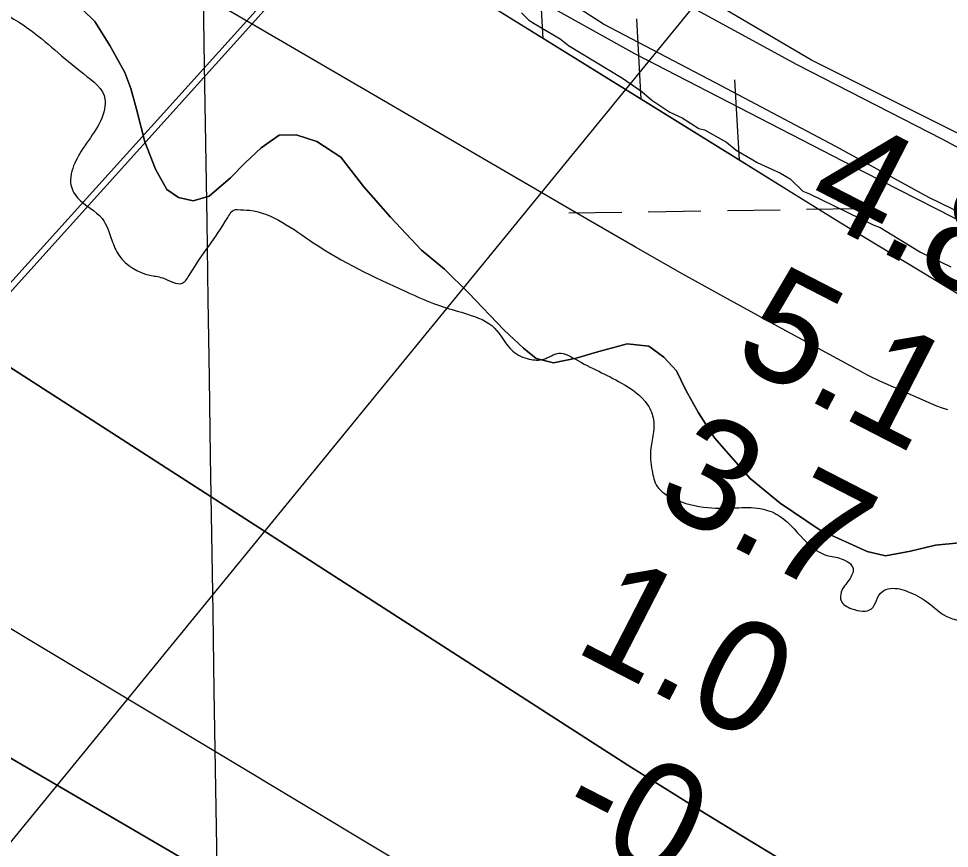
# Model space of a CAD drawing. Extents: x 3823584 to 3861785, y 301729 to 327625.
# Drawn here: x 3843383 to 3843947, y 323778 to 324280 of the extents above; entities that cross this region are included whole.
import ezdxf

# ---------------------------------------------------------------- set-up
doc = ezdxf.new("R2010")
doc.units = 0
for name, color, linetype in [('V-CHAN-DOCK', 7, 'Continuous'), ('V-GRID-MAJR', 7, 'Continuous'), ('V-LEVE-TOET', 7, 'Continuous'), ('V-RIVR-EDGE', 7, 'Continuous'), ('V-RIVR-RANG', 7, 'Continuous'), ('V-RRAP-FSHR', 7, 'Continuous'), ('V-SITE-VEGE', 7, 'Continuous'), ('V-TOPO-DPTH', 7, 'Continuous'), ('V-TOPO-MINR', 7, 'Continuous'), ('V-TOPO-WATR', 7, 'Continuous'), ('V-UTIL-LINE', 7, 'Continuous'), ('V-WETL-SWMP', 7, 'Continuous')]:
    doc.layers.add(name, color=color, linetype=linetype)

msp = doc.modelspace()

# ---------------------------------------------------------------- linework, layer by layer
at = {"layer": 'V-CHAN-DOCK'}
msp.add_lwpolyline([(3843595.345, 324356.574), (3843292.735, 324020.792), (3843300.782, 324017.075), (3843295.733, 324009.463), (3843276.288, 324021.163), (3843279.994, 324028.54600000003), (3843289.544, 324023.092), (3843593.429, 324359.72000000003), (3843595.345, 324356.574)], dxfattribs=at)
at = {"layer": 'V-GRID-MAJR'}
msp.add_spline([(3843755.052, 307401.218), (3843661.667, 313457.842), (3843568.228, 319517.936), (3843474.79, 325578.025), (3843474.736, 325581.498)], degree=3, dxfattribs=at)
at = {"layer": 'V-LEVE-TOET'}
for points in [[(3843992.291, 324143.86100000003), (3843934.025, 324172.184), (3843877.66, 324203.089), (3843804.88, 324241.54), (3843736.936, 324277.146), (3843712.112, 324293.27), (3843680.477, 324318.629), (3843650.099, 324346.559), (3843632.009, 324362.423), (3843618.461, 324371.918), (3843608.125, 324381.119), (3843592.575, 324399.57), (3843568.912, 324429.165), (3843511.93, 324493.075), (3843464.99, 324545.219), (3843416.84, 324603.825)], [(3844755.836, 323758.081), (3844657.606, 323811.366), (3844574.81, 323859.021), (3844473.3540000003, 323914.521), (3844349.335, 323984.241), (3844252.041, 324040.42), (3844139.9820000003, 324098.71), (3844046.239, 324151.717), (3843942.217, 324207.514), (3843854.3170000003, 324252.56), (3843773.474, 324296.707), (3843740.932, 324315.966), (3843716.7430000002, 324332.735), (3843690.5840000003, 324354.938), (3843660.191, 324384.472), (3843643.981, 324405.161), (3843632.326, 324418.196), (3843624.2430000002, 324426.136), (3843604.183, 324447.11), (3843564.046, 324491.302)]]:
    msp.add_lwpolyline(points, dxfattribs=at)
at = {"layer": 'V-RIVR-EDGE'}
msp.add_spline([(3841667.0704984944, 325337.4073023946), (3841677.0042906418, 325339.1171258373), (3841683.7763873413, 325337.90477547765), (3841698.094980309, 325326.3118555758), (3841699.654619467, 325312.3592750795), (3841706.7848449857, 325294.80610539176), (3841726.662198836, 325274.83020589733), (3841750.917497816, 325252.45227118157), (3841797.876340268, 325224.8372425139), (3841841.250360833, 325198.02814802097), (3841868.3141112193, 325183.21543324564), (3841890.1831422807, 325162.8360739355), (3841908.4841042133, 325150.03770186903), (3841939.136618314, 325136.0131830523), (3841968.1772640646, 325114.81902045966), (3841995.2449562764, 325101.60043581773), (3842020.3052039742, 325082.40879045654), (3842033.4232720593, 325068.82616425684), (3842048.529075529, 325053.245948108), (3842058.8721977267, 325045.64820810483), (3842063.6348789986, 325037.66573195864), (3842067.5906406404, 325025.6999013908), (3842073.1503869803, 325017.71545433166), (3842079.520994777, 325015.308491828), (3842083.904852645, 325015.2976518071), (3842092.2868467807, 325020.457880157), (3842099.461417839, 325020.8386744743), (3842109.822278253, 325020.4145200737), (3842125.3482942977, 325013.6010342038), (3842141.6634917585, 325003.5973171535), (3842160.363971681, 324991.19649216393), (3842196.5565229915, 324961.21687561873), (3842210.0839636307, 324952.0171218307), (3842239.1384057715, 324936.402414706), (3842289.6751719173, 324905.1917241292), (3842316.729067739, 324886.39368401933), (3842326.6638028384, 324874.8116041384), (3842325.4120342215, 324852.09820610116), (3842324.979996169, 324838.5490854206), (3842328.15347459, 324832.5632137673), (3842334.529995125, 324832.5474464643), (3842350.8924944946, 324841.6732910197), (3842360.8725605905, 324848.42370767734), (3842367.2510520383, 324849.2050054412), (3842371.635895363, 324849.5926979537), (3842391.5339437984, 324837.9859816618), (3842413.8093910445, 324820.79389716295), (3842437.6848811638, 324805.98906603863), (3842469.1009548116, 324778.41247017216), (3842484.204787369, 324762.035188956), (3842501.317049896, 324752.029500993), (3842519.640677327, 324748.3973771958), (3842540.7451633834, 324741.1715624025), (3842563.428012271, 324727.5652852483), (3842597.2678011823, 324713.1343502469), (3842617.1757041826, 324705.5129592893), (3842640.259056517, 324692.7027617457), (3842678.8654685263, 324671.88348073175), (3842722.647876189, 324649.0587261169), (3842760.8419592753, 324622.6609750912), (3842791.8782240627, 324602.6574828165), (3842826.100778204, 324581.8490418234), (3842851.5723693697, 324567.8373339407), (3842890.1659704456, 324541.837129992), (3842957.04059955, 324509.78897063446), (3843001.2097142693, 324482.1808401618), (3843039.807257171, 324457.7747663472), (3843088.374026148, 324435.73525132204), (3843144.0966425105, 324406.5044124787), (3843181.900076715, 324383.29590717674), (3843224.870637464, 324354.49513547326), (3843249.14071829, 324338.09518875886), (3843258.6690372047, 324323.3258340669), (3843263.839120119, 324318.9291652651), (3843285.7436276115, 324312.8969771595), (3843313.627108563, 324307.24853974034), (3843340.3080937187, 324298.8133309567), (3843388.072870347, 324274.7831241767), (3843421.8801391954, 324247.2006155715), (3843434.9932799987, 324231.6253267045), (3843434.983425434, 324227.64000136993), (3843420.568257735, 324200.17673299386), (3843414.959238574, 324188.2345533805), (3843414.144435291, 324181.0629386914), (3843418.5056276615, 324171.8858504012), (3843433.22078225, 324159.49487997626), (3843439.166250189, 324146.3285245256), (3843443.527442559, 324137.1514362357), (3843462.228907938, 324125.1491437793), (3843469.7970842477, 324123.5362899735), (3843481.7451765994, 324120.3184660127), (3843486.541363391, 324125.88609600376), (3843509.3424670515, 324160.1037228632), (3843514.13668293, 324164.8742877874), (3843515.332280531, 324164.87133141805), (3843522.5048806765, 324164.4550606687), (3843561.114249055, 324144.83137725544), (3843616.438332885, 324115.60152386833), (3843639.928101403, 324105.97860113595), (3843654.6629651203, 324101.55828137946), (3843670.982104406, 324093.14869446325), (3843682.106524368, 324079.17246301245), (3843692.0580122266, 324074.36543620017), (3843700.8257279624, 324074.34375615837), (3843710.00084534, 324077.9078834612), (3843719.955289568, 324074.2964542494), (3843747.817090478, 324059.8803010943), (3843763.725871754, 324046.68930923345), (3843767.289999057, 324037.51419185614), (3843767.2722608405, 324030.3406062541), (3843765.653494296, 324020.38123474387), (3843766.4170538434, 324006.8291576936), (3843769.5816631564, 323997.2564932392), (3843779.1287057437, 323990.05925668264), (3843800.2371336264, 323984.4275720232), (3843818.9681626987, 323984.3812555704), (3843833.711895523, 323983.5477286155), (3843844.0629013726, 323979.1382488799), (3843860.3633169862, 323963.15654382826), (3843872.3005693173, 323955.5548619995), (3843881.063357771, 323953.5405192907), (3843888.2221615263, 323947.544793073), (3843885.8142135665, 323940.7756527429), (3843881.013099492, 323933.2153600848), (3843881.000288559, 323928.03443715), (3843887.364983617, 323923.2362794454), (3843899.3209596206, 323923.20671575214), (3843905.723102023, 323933.5527943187), (3843910.90895224, 323935.53264605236), (3843921.6644033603, 323933.5133760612), (3843932.808532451, 323927.50779527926), (3843946.334987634, 323917.90950895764), (3843955.0967906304, 323915.4966337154), (3843976.9983417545, 323908.2688480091), (3844009.2607532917, 323900.616907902), (3844033.9382357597, 323887.8027685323), (3844045.471042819, 323877.8108769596), (3844055.4185888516, 323871.40972001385), (3844070.554941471, 323868.1840124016), (3844080.9158018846, 323867.7598580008), (3844090.067268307, 323861.75920450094), (3844093.6402647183, 323856.1708799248), (3844093.624497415, 323849.7943593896), (3844085.626253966, 323838.6551575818), (3844082.421240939, 323831.8879881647), (3844082.811889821, 323828.6987424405), (3844087.5913238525, 323827.4913193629), (3844096.7585575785, 323827.86718639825), (3844104.340530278, 323831.8337880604), (3844105.947471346, 323837.01076916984), (3844105.172086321, 323845.78045581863), (3844107.966741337, 323847.76622029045), (3844115.925566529, 323842.96412076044), (3844123.906071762, 323846.92973696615), (3844138.7000628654, 323866.4213692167), (3844150.285099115, 323877.5517019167), (3844165.8584170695, 323889.8677776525), (3844185.804752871, 323897.7891554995), (3844193.388696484, 323902.5528222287), (3844197.387818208, 323908.12242313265), (3844197.8050744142, 323915.6935558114), (3844200.635205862, 323932.026491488), (3844201.8741635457, 323949.5589665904), (3844203.494901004, 323960.315403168), (3844212.7084511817, 323979.4222992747), (3844219.0987681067, 323984.98598743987), (3844228.675374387, 323989.744726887), (3844237.044557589, 323989.7240323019), (3844253.35975505, 323979.7203152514), (3844262.9067976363, 323972.5230786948), (3844273.252876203, 323966.12093629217), (3844287.192645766, 323962.4996525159), (3844299.930904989, 323956.4901299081), (3844316.2421606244, 323944.89228272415), (3844325.7793486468, 323933.70972083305), (3844334.9209605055, 323923.72374199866), (3844345.660644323, 323915.32795147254), (3844350.4055873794, 323900.17188972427), (3844349.9804475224, 323889.41249677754), (3844344.7788300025, 323881.05612450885), (3844335.207151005, 323878.2900477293), (3844331.209014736, 323873.1189793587), (3844331.2060583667, 323871.92338175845), (3844330.7878167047, 323863.95371654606), (3844339.128421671, 323852.3755784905), (3844338.7101800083, 323844.4059132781), (3844336.696822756, 323836.04165735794), (3844328.69759385, 323824.50392301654), (3844323.106312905, 323819.7353290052), (3844315.1317204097, 323818.1609080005), (3844303.5752623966, 323818.58801877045), (3844297.5953034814, 323817.8057355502), (3844297.1928291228, 323816.212590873), (3844303.158991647, 323811.4154186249), (3844310.3069553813, 323801.03583453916), (3844311.4986111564, 323799.4387480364), (3844316.2878997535, 323802.2166502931), (3844322.273771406, 323805.3901287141), (3844326.64777471, 323801.3939633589), (3844318.232275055, 323782.6836288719), (3844313.00996295, 323765.9580734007), (3844312.9912392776, 323758.3859552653), (3844314.9701055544, 323752.801572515), (3844320.1362466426, 323746.81077357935), (3844323.7220539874, 323746.4033719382), (3844325.722600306, 323749.5867049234), (3844325.344762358, 323757.9568735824), (3844327.7369430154, 323758.3494933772), (3844341.683610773, 323757.517937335), (3844361.9969445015, 323752.6852886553), (3844387.4783902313, 323742.6589061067), (3844418.928954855, 323729.030948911), (3844453.950544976, 323709.01760207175)], degree=3, dxfattribs=at)
at = {"layer": 'V-RRAP-FSHR'}
for p, q in [((3843700.376, 324268.545), (3843697.657, 324317.301)), ((3843759.862, 324231.651), (3843757.143, 324280.406)), ((3843819.349, 324194.756), (3843816.63, 324243.511))]:
    msp.add_line(p, q, dxfattribs=at)
for points in [[(3844657.173, 323720.18), (3844563.6180000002, 323772.733), (3844465.681, 323822.86100000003), (3844249.396, 323939.734), (3844090.355, 324029.914), (3843879.71, 324157.319), (3843652.432, 324298.281), (3843615.788, 324320.919), (3843584.1350000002, 324349.615), (3843550.485, 324395.101), (3843453.972, 324521.697)], [(3843700.376, 324268.545), (3843652.432, 324298.281), (3843640.876, 324305.42)], [(3843759.862, 324231.651), (3843700.375, 324268.54600000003)], [(3843819.349, 324194.756), (3843759.861, 324231.651)], [(3843847.794, 324177.114), (3843819.348, 324194.757)]]:
    msp.add_lwpolyline(points, dxfattribs=at)
at = {"layer": 'V-SITE-VEGE'}
for p, q in [((3843428.821, 324278.6640000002), (3843414.204, 324293.018)), ((3843687.305, 324283.9190000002), (3843691.515, 324279.78200000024)), ((3843437.918, 324264.25400000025), (3843428.821, 324278.6640000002)), ((3843691.515, 324279.78200000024), (3843694.034, 324278.136)), ((3843694.034, 324278.136), (3843710.816, 324268.27000000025)), ((3843447.0330000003, 324247.778), (3843437.918, 324264.25400000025)), ((3843710.816, 324268.27000000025), (3843715.86, 324264.14400000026)), ((3843715.86, 324264.14400000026), (3843748.5870000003, 324244.40500000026)), ((3843450.5700000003, 324238.15000000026), (3843447.0330000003, 324247.778)), ((3843748.5870000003, 324244.40500000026), (3843756.986, 324238.63800000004)), ((3843454.132, 324225.764), (3843450.5700000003, 324238.15000000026)), ((3843756.986, 324238.63800000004), (3843760.347, 324236.164)), ((3843760.347, 324236.164), (3843766.233, 324231.21)), ((3843766.233, 324231.21), (3843777.148, 324223.79600000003)), ((3843459.139, 324205.8), (3843454.132, 324225.764)), ((3843777.148, 324223.79600000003), (3843784.6890000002, 324220.523)), ((3843784.6890000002, 324220.523), (3843794.765, 324213.93700000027)), ((3843794.765, 324213.93700000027), (3843798.11, 324213.132)), ((3843798.11, 324213.132), (3843811.5300000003, 324205.741)), ((3843540.512, 324209.978), (3843529.541, 324202.2940000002)), ((3843550.861, 324210.072), (3843540.512, 324209.978)), ((3843563.3170000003, 324206.044), (3843550.861, 324210.072)), ((3843465.4960000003, 324189.299), (3843459.139, 324205.8)), ((3843529.541, 324202.2940000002), (3843519.965, 324193.238)), ((3843577.8880000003, 324196.515), (3843563.3170000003, 324206.044)), ((3843811.5300000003, 324205.741), (3843817.414, 324200.787)), ((3843591.847, 324178.701), (3843577.8880000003, 324196.515)), ((3843817.414, 324200.787), (3843827.484, 324195.0340000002)), ((3843519.965, 324193.238), (3843511.076, 324184.188)), ((3843827.484, 324195.0340000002), (3843830.003, 324193.385)), ((3843830.003, 324193.385), (3843844.251, 324186.838)), ((3843472.506, 324176.94600000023), (3843465.4960000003, 324189.299)), ((3843844.251, 324186.838), (3843850.123, 324183.55100000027)), ((3843511.076, 324184.188), (3843498.0700000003, 324173.03200000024)), ((3843850.123, 324183.55100000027), (3843857.7, 324176.10600000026)), ((3843479.447, 324172.176), (3843472.506, 324176.946)), ((3843607.879, 324160.2180000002), (3843591.847, 324178.701)), ((3843857.7, 324176.10600000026), (3843861.889, 324174.474)), ((3843861.889, 324174.474), (3843900.45, 324155.624)), ((3843488.434, 324170.188), (3843479.447, 324172.176)), ((3843498.0700000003, 324173.03200000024), (3843488.434, 324170.188)), ((3843626.686, 324140.37900000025), (3843607.879, 324160.2180000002)), ((3843900.45, 324155.624), (3843904.639, 324153.99200000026)), ((3843904.639, 324153.99200000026), (3843928.973, 324139.18700000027)), ((3843640.588, 324128.77500000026), (3843626.686, 324140.37900000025)), ((3843928.973, 324139.18700000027), (3843947.417, 324130.17200000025)), ((3843655.204, 324114.41600000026), (3843640.588, 324128.77500000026)), ((3843676.794, 324091.841), (3843655.204, 324114.41600000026)), ((3843688.62, 324080.9090000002), (3843676.794, 324091.841)), ((3843751.381, 324083.541), (3843732.799, 324078.54600000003)), ((3843764.5, 324082.279), (3843751.381, 324083.541)), ((3843696.267, 324074.76900000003), (3843688.62, 324080.9090000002)), ((3843732.799, 324078.54600000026), (3843720.409, 324074.98400000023)), ((3843773.532, 324075.45900000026), (3843764.5, 324082.2790000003)), ((3843706.6380000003, 324072.10300000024), (3843696.267, 324074.76900000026)), ((3843720.409, 324074.984), (3843706.6380000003, 324072.103)), ((3843781.193, 324067.2510000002), (3843773.532, 324075.45900000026)), ((3843786.8170000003, 324055.57100000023), (3843781.193, 324067.2510000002)), ((3843794.5300000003, 324041.84100000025), (3843786.8170000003, 324055.57100000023)), ((3843804.323, 324026.752), (3843794.5300000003, 324041.84100000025)), ((3843825.932, 324002.10800000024), (3843804.323, 324026.752)), ((3843844.003, 323987.09000000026), (3843825.932, 324002.10800000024)), ((3843868.299, 323970.7510000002), (3843844.003, 323987.09000000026)), ((3843896.7, 323957.89600000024), (3843868.299, 323970.7510000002)), ((3843938.062, 323961.715), (3843922.915, 323958.131)), ((3843952.535, 323963.22700000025), (3843938.062, 323961.71500000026)), ((3843907.762, 323955.23600000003), (3843896.7, 323957.89600000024)), ((3843922.915, 323958.1310000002), (3843907.762, 323955.23600000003))]:
    msp.add_line(p, q, dxfattribs=at)
at = {"layer": 'V-TOPO-DPTH'}
for points in [[(3841371.2633890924, 324962.1550484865), (3841460.145746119, 324910.8736681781), (3841517.1169661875, 324878.4631904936), (3841574.344007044, 324846.51759818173), (3841631.9547790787, 324815.2693339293), (3841689.821371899, 324784.4859550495), (3842168.5, 324533.56), (3842776.9206811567, 324182.1595325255), (3842815.8279836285, 324159.67741708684), (3842854.7290717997, 324137.18455923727), (3842893.6208385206, 324114.67558777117), (3842932.5063909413, 324092.1558738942), (3842947.568936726, 324083.4285643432), (3842993.968395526, 324056.51528903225), (3843040.3509133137, 324029.57288065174), (3843086.7080195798, 324002.58677266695), (3843133.0481848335, 323975.57153161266), (3843632.920235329, 323683.8420428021)], [(3843632.920235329, 323683.8420428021), (3843133.0481848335, 323975.57153161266), (3843086.7080195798, 324002.58677266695), (3843040.3509133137, 324029.57288065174), (3842993.968395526, 324056.51528903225), (3842947.568936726, 324083.4285643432), (3842932.5063909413, 324092.1558738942), (3842893.6208385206, 324114.67558777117), (3842854.7290717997, 324137.18455923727), (3842815.8279836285, 324159.67741708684), (3842776.9206811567, 324182.1595325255), (3842168.5, 324533.56), (3841689.821371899, 324784.4859550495), (3841631.9547790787, 324815.2693339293), (3841574.344007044, 324846.51759818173), (3841517.1169661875, 324878.4631904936), (3841460.145746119, 324910.8736681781), (3841371.2633890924, 324962.1550484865)], [(3842345.754567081, 324714.58264938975), (3842772.632578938, 324450.3753623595), (3842805.314937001, 324430.1873993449), (3842838.021109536, 324410.03816886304), (3842870.763003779, 324389.9470371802), (3842903.5287124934, 324369.89463803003), (3842957.248393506, 324337.0840576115), (3842963.1664161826, 324333.4567637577), (3842969.076830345, 324329.81715748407), (3842974.9758317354, 324326.1590825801), (3842980.8672246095, 324322.488695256), (3843034.371315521, 324289.03893088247), (3843066.968299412, 324268.5701943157), (3843099.510954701, 324248.0158174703), (3843131.9721170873, 324227.332980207), (3843164.378950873, 324206.5645026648), (3843729.201819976, 323843.0113956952), (3843751.7325466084, 323828.6302094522), (3843774.335187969, 323814.3639265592), (3843797.0457014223, 323800.2699986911), (3843819.828129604, 323786.2909741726), (3843842.7313270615, 323772.51217501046)]]:
    msp.add_lwpolyline(points, dxfattribs=at)
at = {"layer": 'V-TOPO-MINR'}
for points in [[(3843632.920235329, 323683.8420428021), (3843133.0481848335, 323975.57153161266), (3843086.7080195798, 324002.58677266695), (3843040.3509133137, 324029.57288065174), (3842993.968395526, 324056.51528903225), (3842947.568936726, 324083.4285643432), (3842932.5063909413, 324092.1558738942), (3842893.6208385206, 324114.67558777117), (3842854.7290717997, 324137.18455923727), (3842815.8279836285, 324159.67741708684), (3842776.9206811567, 324182.1595325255), (3842168.5, 324533.56), (3841689.821371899, 324784.4859550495), (3841631.9547790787, 324815.2693339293), (3841574.344007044, 324846.51759818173), (3841517.1169661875, 324878.4631904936), (3841460.145746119, 324910.8736681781), (3841371.2633890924, 324962.1550484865)], [(3843945.674713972, 324043.65041106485), (3843942.325641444, 324044.59098327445), (3843939.0185744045, 324045.8118612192), (3843904.449459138, 324061.01929813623), (3843902.7605467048, 324061.78716014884), (3843899.429445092, 324063.41830194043), (3843897.787255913, 324064.2815817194), (3843842.952772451, 324093.97239441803), (3843813.9779048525, 324109.8343036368), (3843785.10240066, 324125.87317523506), (3843756.3759415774, 324142.17749040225), (3843727.748845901, 324158.6587679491), (3843133.7266482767, 324504.30554802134), (3843111.07386269, 324517.58497637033), (3843088.4791224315, 324530.9617293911), (3843065.971450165, 324544.48446942), (3843043.521823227, 324558.1045341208), (3842749.0228573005, 324738.0821115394), (3842696.416827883, 324770.34127203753), (3842643.876574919, 324802.7068472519), (3842591.4349866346, 324835.2320445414)], [(3843650.2051741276, 323747.52569065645), (3842923.023843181, 324184.1045594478), (3842908.128916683, 324193.0765202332), (3842893.251471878, 324202.0772820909), (3842878.400249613, 324211.12124555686), (3842863.5665090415, 324220.19401009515), (3842273.4226674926, 324582.3233051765)]]:
    msp.add_lwpolyline(points, dxfattribs=at)
at = {"layer": 'V-TOPO-WATR'}
msp.add_lwpolyline([(3843842.7313270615, 323772.51217501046), (3843819.828129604, 323786.2909741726), (3843797.0457014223, 323800.2699986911), (3843774.335187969, 323814.3639265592), (3843751.7325466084, 323828.6302094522), (3843729.201819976, 323843.0113956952), (3843164.378950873, 324206.5645026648), (3843131.9721170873, 324227.332980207), (3843099.510954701, 324248.0158174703), (3843066.968299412, 324268.5701943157), (3843034.371315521, 324289.03893088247), (3842980.8672246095, 324322.488695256), (3842974.9758317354, 324326.1590825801), (3842969.076830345, 324329.81715748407), (3842963.1664161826, 324333.4567637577), (3842957.248393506, 324337.0840576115), (3842903.5287124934, 324369.89463803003), (3842870.763003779, 324389.9470371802), (3842838.021109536, 324410.03816886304), (3842805.314937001, 324430.1873993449), (3842772.632578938, 324450.3753623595), (3842345.754567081, 324714.58264938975)], dxfattribs=at)
at = {"layer": 'V-UTIL-LINE'}
msp.add_lwpolyline([(3841687.286, 321568.123), (3843120.56, 323467.283), (3844020.393, 324567.813)], dxfattribs=at)
at = {"layer": 'V-WETL-SWMP'}
for p, q in [((3843863.0597473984, 324255.3642984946), (3843749.842335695, 324321.92265435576)), ((3843414.2025510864, 324293.01875027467), (3843428.8195489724, 324278.6607490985)), ((3843755.901531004, 324259.15918281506), (3843705.888542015, 324286.9981889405)), ((3843428.8195489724, 324278.6607490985), (3843437.917548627, 324264.25374890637)), ((3843437.917548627, 324264.25374890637), (3843447.0335486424, 324247.7777489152)), ((3843894.8305293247, 324187.5921818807), (3843755.901531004, 324259.15918281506)), ((3844000.918436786, 324186.40581252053), (3843863.0597473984, 324255.3642984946)), ((3843447.0335486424, 324247.7777489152), (3843450.569549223, 324238.14974923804)), ((3843450.569549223, 324238.14974923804), (3843454.1305502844, 324225.7637498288)), ((3843454.1305502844, 324225.7637498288), (3843459.138552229, 324205.8007509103)), ((3843529.5415303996, 324202.2917387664), (3843540.5115255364, 324209.9787360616)), ((3843540.5115255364, 324209.9787360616), (3843550.8595222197, 324210.0717342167)), ((3843550.8595222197, 324210.0717342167), (3843563.3145189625, 324206.0437324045)), ((3843459.138552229, 324205.8007509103), (3843465.4955531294, 324189.29975141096)), ((3843519.96353506, 324193.23674135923), (3843529.5415303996, 324202.2917387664)), ((3843563.3145189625, 324206.0437324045), (3843577.8885160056, 324196.5147307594)), ((3843577.8885160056, 324196.5147307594), (3843591.846514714, 324178.701730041)), ((3843511.0755395, 324184.18774382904), (3843519.96353506, 324193.23674135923)), ((3843465.4955531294, 324189.29975141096), (3843472.5055530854, 324176.94375138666)), ((3843994.81271317, 324136.6292841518), (3843894.8305293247, 324187.5921818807)), ((3843498.0675456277, 324173.0327472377), (3843511.0755395, 324184.18774382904)), ((3843472.5055530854, 324176.94375138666), (3843479.447551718, 324172.17575062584)), ((3843591.846514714, 324178.701730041), (3843607.87951288, 324160.2177290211)), ((3843479.447551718, 324172.17575062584), (3843488.433549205, 324170.18674922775)), ((3843488.433549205, 324170.18674922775), (3843498.0675456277, 324173.0327472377)), ((3843716.035480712, 324162.84422638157), (3843748.0316724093, 324163.3375667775)), ((3843764.0297682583, 324163.5842369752), (3843796.025959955, 324164.0775773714)), ((3843812.024055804, 324164.3242475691), (3843844.0202475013, 324164.817587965)), ((3843860.0183433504, 324165.064258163), (3843892.0145350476, 324165.5575985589)), ((3843607.8795128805, 324160.2177290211), (3843626.685510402, 324140.37772764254)), ((3843626.685510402, 324140.37772764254), (3843640.587508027, 324128.77372632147)), ((3843640.587508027, 324128.77372632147), (3843655.204505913, 324114.4167251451)), ((3843655.204505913, 324114.4167251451), (3843676.7945030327, 324091.8417235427)), ((3843676.7945030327, 324091.8417235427), (3843688.6205012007, 324080.9097225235)), ((3843732.7974875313, 324078.5447149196), (3843751.380480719, 324083.5407111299)), ((3843751.380480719, 324083.5407111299), (3843764.500476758, 324082.2787089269)), ((3843688.6205012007, 324080.9097225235), (3843696.2654998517, 324074.7687217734)), ((3843720.4104921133, 324074.9847174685), (3843732.7974875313, 324078.5447149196)), ((3843764.500476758, 324082.2787089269), (3843773.5304750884, 324075.4597079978)), ((3843696.2654998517, 324074.7687217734), (3843706.637497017, 324072.1017201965)), ((3843706.637497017, 324072.1017201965), (3843720.4104921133, 324074.9847174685)), ((3843773.5304750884, 324075.4597079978), (3843781.192474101, 324067.2497074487)), ((3843781.192474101, 324067.2497074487), (3843786.816474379, 324055.57170760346)), ((3843786.816474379, 324055.57170760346), (3843794.5284743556, 324041.8417075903)), ((3843794.5284743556, 324041.8417075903), (3843804.3224739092, 324026.75170734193)), ((3843804.3224739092, 324026.75170734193), (3843825.9314713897, 324002.10770594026)), ((3843825.9314713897, 324002.10770594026), (3843844.0034682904, 323987.0907042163)), ((3843844.0034682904, 323987.0907042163), (3843868.2974634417, 323970.750701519)), ((3843868.2974634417, 323970.750701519), (3843896.6994566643, 323957.8956977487)), ((3843922.914448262, 323958.13069307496), (3843938.0604427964, 323961.7156900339)), ((3843938.0604427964, 323961.7156900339), (3843952.535437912, 323963.22568731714)), ((3843896.6994566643, 323957.8956977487), (3843907.7614536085, 323955.23569604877)), ((3843907.7614536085, 323955.235696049), (3843922.914448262, 323958.13069307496))]:
    msp.add_line(p, q, dxfattribs=at)

# ---------------------------------------------------------------- texts
at = {"layer": 'V-RIVR-RANG'}
for s, p in [('4.8', (3843856.9039052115, 324164.152896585)), ('5.1', (3843813.528361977, 324074.0116772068)), ('3.7', (3843765.9299052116, 323986.040896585)), ('1.0', (3843717.8632358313, 323898.3112758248)), ('-0', (3843706.39415039, 323791.7711858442))]:
    msp.add_text(s, height=67, rotation=332.79832571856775, dxfattribs=at).set_placement(p)

doc.saveas('drawing.dxf')
